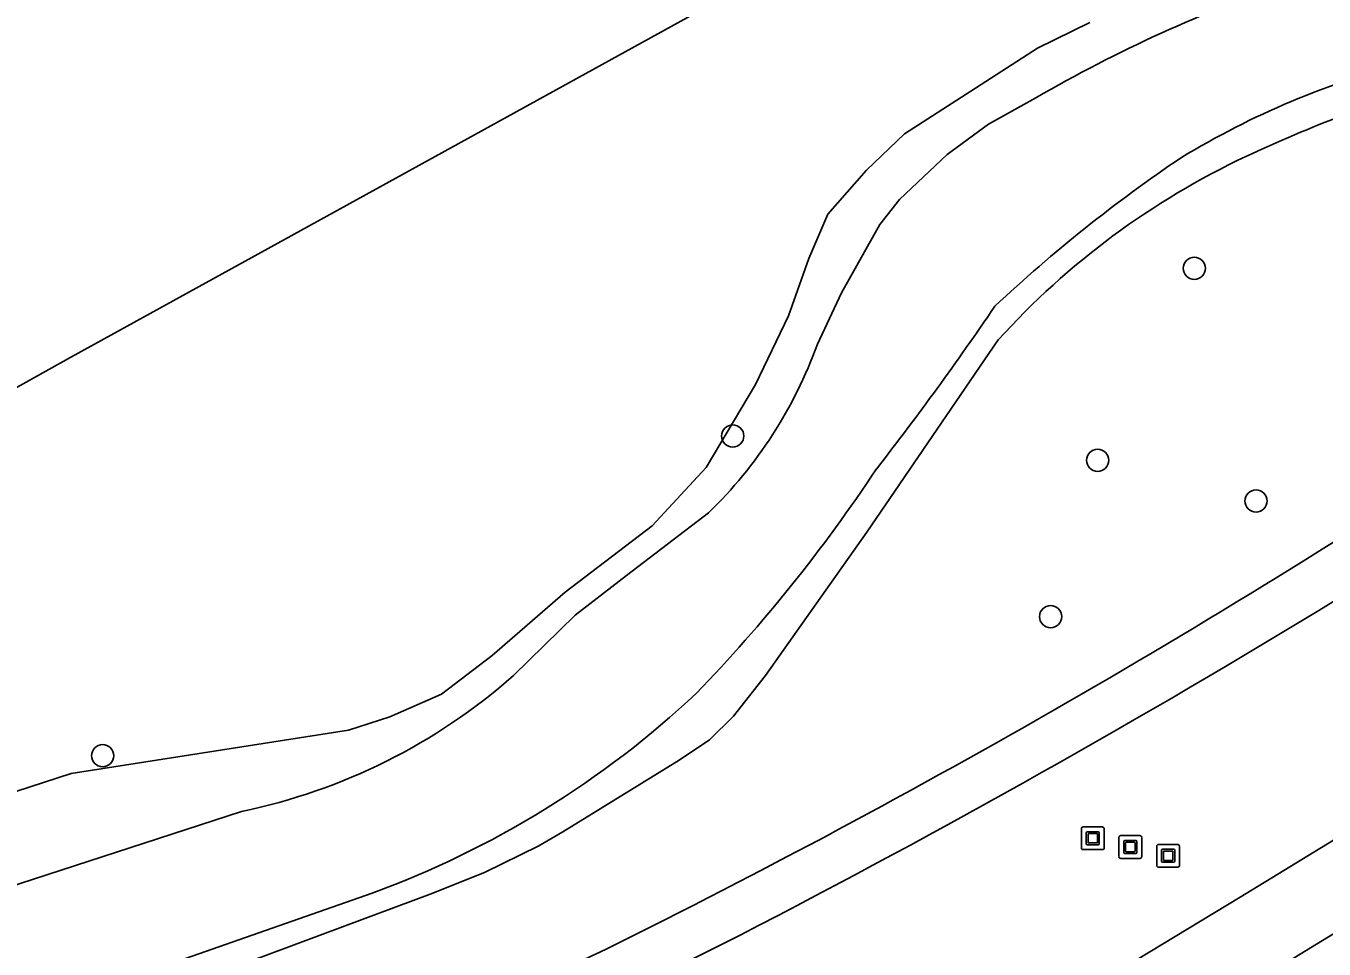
# Model space of a CAD drawing. Extents: x 159040 to 160094, y 381214 to 382518.
# Drawn here: x 159505 to 159562.1, y 382284 to 382324.6 of the extents above; entities that cross this region are included whole.
import ezdxf

# ---------------------------------------------------------------- set-up
doc = ezdxf.new("R2010")
doc.units = 0
for name, color, linetype in [('IMGEO_Boom', 7, 'Continuous'), ('IMGEO_Fietspad_gesloten', 7, 'Continuous'), ('IMGEO_Groenvoorziening', 7, 'Continuous'), ('IMGEO_Hek', 7, 'Continuous'), ('IMGEO_Kunstobject', 7, 'Continuous'), ('IMGEO_Voetpad_gesloten', 7, 'Continuous'), ('IMGEO_Waterloop', 7, 'Continuous')]:
    doc.layers.add(name, color=color, linetype=linetype)

msp = doc.modelspace()

# ---------------------------------------------------------------- linework, layer by layer
at = {"layer": 'IMGEO_Boom'}
for centre in [(159556.347, 382313.978), (159536.056, 382306.601), (159552.098, 382305.532), (159559.065, 382303.742), (159550.03, 382298.654), (159508.35, 382292.535)]:
    msp.add_circle(centre, 0.489, dxfattribs=at)
at = {"layer": 'IMGEO_Fietspad_gesloten'}
for points in [[(159567.141, 382291.712), (159566.295, 382291.177), (159565.448, 382290.644), (159558.361, 382286.315), (159550.343, 382281.458), (159544.027, 382277.859), (159534.29, 382272.606), (159526.233, 382268.476), (159516.252, 382264.005)], [(159554.782, 382279.998), (159566.447, 382287.136), (159568.712, 382288.529)]]:
    msp.add_lwpolyline(points, dxfattribs=at)
at = {"layer": 'IMGEO_Groenvoorziening'}
for points in [[(159477.088, 382293.387), (159506.986, 382310.086), (159536.214, 382326.21), (159527.866, 382340.68)], [(159551.763, 382324.784), (159549.457, 382323.655), (159546.522, 382321.764), (159543.602, 382319.889), (159541.938, 382318.286), (159540.239, 382316.358), (159539.397, 382314.403), (159538.508, 382311.885), (159537.055, 382308.859), (159534.892, 382305.212), (159533.777, 382304.006), (159532.516, 382302.643), (159528.687, 382299.737), (159525.484, 382296.944), (159523.245, 382295.24), (159520.976, 382294.244), (159519.156, 382293.661), (159506.961, 382291.76), (159497.804, 382288.783)], [(159466.501, 382265.917), (159499.479, 382277.784), (159500, 382277.972), (159522.75, 382286.443), (159525.136, 382287.398), (159527.535, 382288.568), (159528.586, 382289.186), (159533.7, 382292.347), (159535.034, 382293.24), (159536.096, 382294.278), (159537.496, 382296.059), (159541.95, 382302.369), (159547.724, 382310.824)]]:
    msp.add_lwpolyline(points, dxfattribs=at)
for centre, radius, start, end in [((159589.898, 382251.36), 74.428, 107.65015, 114.85086), ((159573.364, 382287.605), 34.591, 115.2314, 137.8374)]:
    msp.add_arc(centre, radius, start, end, dxfattribs=at)
at = {"layer": 'IMGEO_Hek'}
msp.add_lwpolyline([(159511.155, 382369.645), (159536.214, 382326.21), (159506.986, 382310.086), (159477.088, 382293.387)], dxfattribs=at)
at = {"layer": 'IMGEO_Kunstobject'}
for p, q in [((159552.301, 382289.404), (159551.46, 382289.404)), ((159552.301, 382289.404), (159551.46, 382289.404)), ((159551.385, 382289.32), (159551.385, 382288.479)), ((159551.385, 382289.32), (159551.385, 382288.479)), ((159551.599, 382288.668), (159551.599, 382289.142)), ((159551.649, 382289.192), (159552.123, 382289.192)), ((159551.679, 382289.092), (159551.679, 382288.718)), ((159552.073, 382289.112), (159551.699, 382289.112)), ((159552.093, 382288.718), (159552.093, 382289.092)), ((159552.173, 382289.142), (159552.173, 382288.668)), ((159552.385, 382288.488), (159552.385, 382289.329)), ((159552.385, 382288.488), (159552.385, 382289.329)), ((159553.036, 382288.937), (159553.036, 382288.096)), ((159553.036, 382288.937), (159553.036, 382288.096)), ((159553.952, 382289.021), (159553.111, 382289.021)), ((159553.952, 382289.021), (159553.111, 382289.021)), ((159553.3, 382288.809), (159553.774, 382288.809)), ((159554.036, 382288.105), (159554.036, 382288.946)), ((159554.036, 382288.105), (159554.036, 382288.946)), ((159551.469, 382288.404), (159552.31, 382288.404)), ((159551.469, 382288.404), (159552.31, 382288.404)), ((159552.123, 382288.618), (159551.649, 382288.618)), ((159551.699, 382288.698), (159552.073, 382288.698)), ((159553.25, 382288.285), (159553.25, 382288.759)), ((159553.774, 382288.235), (159553.3, 382288.235)), ((159553.33, 382288.709), (159553.33, 382288.335)), ((159553.724, 382288.729), (159553.35, 382288.729)), ((159553.35, 382288.315), (159553.724, 382288.315)), ((159553.744, 382288.335), (159553.744, 382288.709)), ((159553.824, 382288.759), (159553.824, 382288.285)), ((159554.698, 382288.551), (159554.698, 382287.71)), ((159554.698, 382288.551), (159554.698, 382287.71)), ((159555.614, 382288.635), (159554.773, 382288.635)), ((159555.614, 382288.635), (159554.773, 382288.635)), ((159554.912, 382287.899), (159554.912, 382288.373)), ((159554.962, 382288.423), (159555.436, 382288.423)), ((159554.992, 382288.323), (159554.992, 382287.949)), ((159555.386, 382288.343), (159555.012, 382288.343)), ((159555.406, 382287.949), (159555.406, 382288.323)), ((159555.486, 382288.373), (159555.486, 382287.899)), ((159555.698, 382287.719), (159555.698, 382288.56)), ((159555.698, 382287.719), (159555.698, 382288.56)), ((159553.12, 382288.021), (159553.961, 382288.021)), ((159553.12, 382288.021), (159553.961, 382288.021)), ((159554.782, 382287.635), (159555.623, 382287.635)), ((159554.782, 382287.635), (159555.623, 382287.635)), ((159555.436, 382287.849), (159554.962, 382287.849)), ((159555.012, 382287.929), (159555.386, 382287.929))]:
    msp.add_line(p, q, dxfattribs=at)
for centre, radius, start, end in [((159551.463, 382289.326), 0.0779, 92.4484, 184.2845), ((159551.463, 382289.326), 0.0779, 92.4484, 184.2845), ((159552.307, 382289.326), 0.0779, 2.4484, 94.2845), ((159552.307, 382289.326), 0.0779, 2.4484, 94.2845), ((159551.649, 382289.142), 0.05, 90, 180), ((159551.699, 382289.092), 0.02, 90, 180), ((159552.073, 382289.092), 0.02, 360, 90), ((159552.123, 382289.142), 0.05, 360, 90), ((159553.114, 382288.943), 0.0779, 92.4484, 184.2845), ((159553.114, 382288.943), 0.0779, 92.4484, 184.2845), ((159553.3, 382288.759), 0.05, 90, 180), ((159553.774, 382288.759), 0.05, 360, 90), ((159553.958, 382288.943), 0.0779, 2.4484, 94.2845), ((159553.958, 382288.943), 0.0779, 2.4484, 94.2845), ((159551.463, 382288.482), 0.0779, 182.4484, 274.2845), ((159551.463, 382288.482), 0.0779, 182.4484, 274.2845), ((159551.649, 382288.668), 0.05, 180, 270), ((159551.699, 382288.718), 0.02, 180, 270), ((159552.073, 382288.718), 0.02, 270, 0), ((159552.123, 382288.668), 0.05, 270, 0), ((159552.307, 382288.482), 0.0779, 272.4484, 4.2845), ((159552.307, 382288.482), 0.0779, 272.4484, 4.2845), ((159553.3, 382288.285), 0.05, 180, 270), ((159553.35, 382288.709), 0.02, 90, 180), ((159553.35, 382288.335), 0.02, 180, 270), ((159553.724, 382288.709), 0.02, 360, 90), ((159553.724, 382288.335), 0.02, 270, 0), ((159553.774, 382288.285), 0.05, 270, 0), ((159554.776, 382288.557), 0.0779, 92.4484, 184.2845), ((159554.776, 382288.557), 0.0779, 92.4484, 184.2845), ((159554.962, 382288.373), 0.05, 90, 180), ((159555.012, 382288.323), 0.02, 90, 180), ((159555.386, 382288.323), 0.02, 360, 90), ((159555.436, 382288.373), 0.05, 360, 90), ((159555.62, 382288.557), 0.0779, 2.4484, 94.2845), ((159555.62, 382288.557), 0.0779, 2.4484, 94.2845), ((159553.114, 382288.099), 0.0779, 182.4484, 274.2845), ((159553.114, 382288.099), 0.0779, 182.4484, 274.2845), ((159553.958, 382288.099), 0.0779, 272.4484, 4.2845), ((159553.958, 382288.099), 0.0779, 272.4484, 4.2845), ((159554.776, 382287.713), 0.0779, 182.4484, 274.2845), ((159554.776, 382287.713), 0.0779, 182.4484, 274.2845), ((159554.962, 382287.899), 0.05, 180, 270), ((159555.012, 382287.949), 0.02, 180, 270), ((159555.386, 382287.949), 0.02, 270, 0), ((159555.436, 382287.899), 0.05, 270, 0), ((159555.62, 382287.713), 0.0779, 272.4484, 4.2845), ((159555.62, 382287.713), 0.0779, 272.4484, 4.2845)]:
    msp.add_arc(centre, radius, start, end, dxfattribs=at)
at = {"layer": 'IMGEO_Voetpad_gesloten'}
for centre, radius, start, end in [((159369.836, 382608.589), 362.142, 296.33518, 303.61457), ((159345.912, 382653.87), 415.454, 297.28688, 301.4423), ((159349.057, 382652.725), 413.001, 292.90433, 296.97194), ((159284.556, 382803.03), 574.319, 292.032306, 295.354539)]:
    msp.add_arc(centre, radius, start, end, dxfattribs=at)
at = {"layer": 'IMGEO_Waterloop'}
for points in [[(159539.775, 382310.64), (159540.843, 382312.899), (159542.527, 382315.897), (159543.389, 382317.006), (159545.484, 382318.977), (159547.301, 382320.322), (159549.375, 382321.472)], [(159526.42, 382296.062), (159529.128, 382298.72), (159531.387, 382300.466), (159534.987, 382303.216)], [(159463.471, 382271.164), (159499.796, 382285.312), (159514.458, 382290.086)], [(159520.206, 382286.492), (159500, 382279.416), (159469.847, 382267.745), (159464.024, 382265.853)]]:
    msp.add_lwpolyline(points, dxfattribs=at)
for centre, radius, start, end in [((159580.972, 382267.025), 62.951, 108.8354, 120.12754), ((159575.048, 382287.071), 37.162, 104.5131, 121.2324), ((159592.143, 382264.864), 65.088, 123.965, 133.20961), ((159431.903, 382390.953), 139.881, 322.16855, 325.78815), ((159521.323, 382317.284), 19.612, 314.1646, 340.1966), ((159484.121, 382343.793), 69.908, 316.05722, 326.45076), ((159509.16, 382315.65), 26.108, 281.7078, 311.384), ((159505.779, 382325.832), 41.902, 290.1386, 313.188)]:
    msp.add_arc(centre, radius, start, end, dxfattribs=at)

doc.saveas('drawing.dxf')
